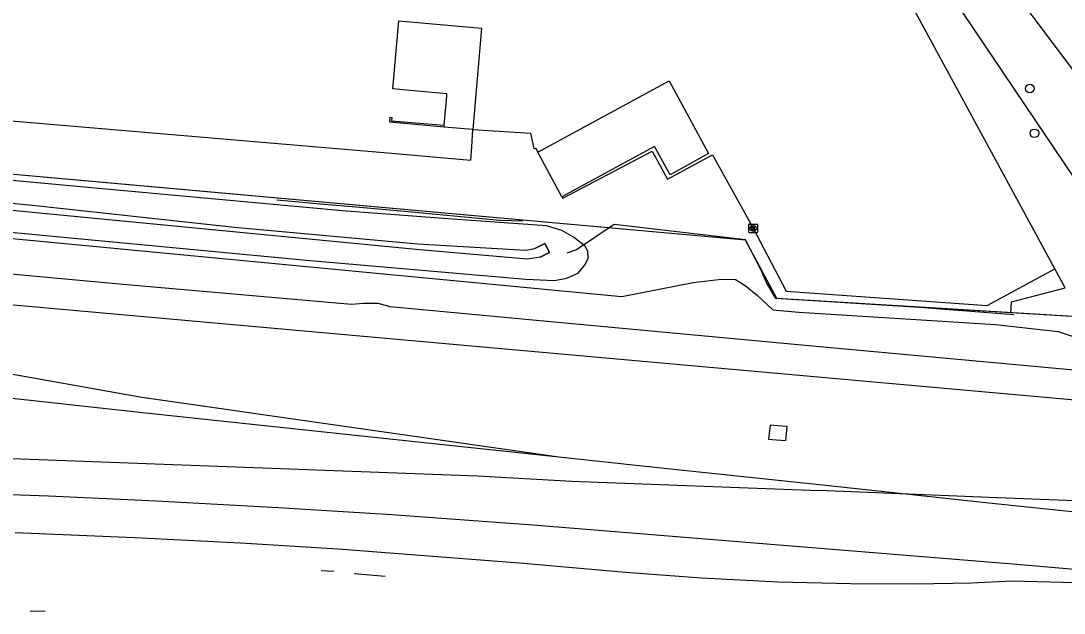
# Model space of a CAD drawing. Extents: x 161477 to 163040, y 383680 to 384868.
# Drawn here: x 162818.8 to 162937.6, y 383995.4 to 384062.8 of the extents above; entities that cross this region are included whole.
import ezdxf

# ---------------------------------------------------------------- set-up
doc = ezdxf.new("R2010")
doc.units = 0
for name, color, linetype in [('IMGEO_Berm_groen', 7, 'Continuous'), ('IMGEO_Boom', 7, 'Continuous'), ('IMGEO_Erf', 7, 'Continuous'), ('IMGEO_Gemengd_bos', 7, 'Continuous'), ('IMGEO_Grasland_overig', 7, 'Continuous'), ('IMGEO_Hek', 7, 'Continuous'), ('IMGEO_Kolk', 7, 'Continuous'), ('IMGEO_Muur', 7, 'Continuous'), ('IMGEO_Pand', 7, 'Continuous'), ('IMGEO_Spoor', 7, 'Continuous'), ('IMGEO_Spoorbaan_halfverhard', 7, 'Continuous'), ('IMGEO_Voetpad_open', 7, 'Continuous'), ('IMGEO_Waterloop', 7, 'Continuous')]:
    doc.layers.add(name, color=color, linetype=linetype)

msp = doc.modelspace()

# ---------------------------------------------------------------- linework, layer by layer
at = {"layer": 'IMGEO_Berm_groen'}
msp.add_lwpolyline([(162852.25, 384152.91), (162859.06, 384148.32), (162861.52, 384146.51), (162867.61, 384141.18), (162873.09, 384135.26), (162876.02, 384131.39), (162904.48, 384092.2), (162906.05, 384090.74), (162911.02, 384086.1), (162945.83, 384034.43), (162947.98, 384036.22)], dxfattribs=at)
at = {"layer": 'IMGEO_Boom'}
for centre in [(162933.69, 384055.14), (162934.22, 384050.03)]:
    msp.add_circle(centre, 0.489, dxfattribs=at)
at = {"layer": 'IMGEO_Erf'}
for points in [[(162706, 384060.96), (162860.58, 384047.79), (162870.03, 384046.99), (162870.16, 384048.51), (162870.25, 384050.47)], [(162870.25, 384050.47), (162876.83, 384050.05), (162877.22, 384048.3), (162877.4, 384048.35), (162877.66, 384047.87)], [(162880.4, 384042.81), (162880.5, 384042.63), (162890.68, 384048.01), (162892.43, 384044.82), (162897.58, 384047.57), (162902.19, 384039.21), (162905.94, 384032.03), (162928.86, 384030.43), (162936.56, 384034.59)]]:
    msp.add_lwpolyline(points, dxfattribs=at)
at = {"layer": 'IMGEO_Gemengd_bos'}
for points in [[(162936.56, 384034.59), (162909.18, 384085.08), (162905.43, 384082.99)], [(162931.55, 384029.59), (162931.63, 384030.84), (162937.72, 384032.44), (162936.56, 384034.59)], [(162956.62, 384021.85), (162948.64, 384028.55), (162931.55, 384029.59)]]:
    msp.add_lwpolyline(points, dxfattribs=at)
at = {"layer": 'IMGEO_Grasland_overig'}
for points in [[(162931.55, 384029.59), (162904.89, 384031.2), (162901.33, 384037.86), (162831.59, 384044.11), (162815.4, 384045.56), (162756.54, 384051.16), (162725.27, 384053.76), (162715.57, 384054.2), (162705.51, 384054.81)], [(162815.99, 384038.93), (162851.33, 384035.58), (162876.29, 384033.4), (162879.57, 384033.26), (162880.94, 384033.53), (162882.26, 384034.11), (162883.05, 384035.08), (162883.4, 384035.8), (162883.37, 384036.59), (162883.03, 384037.22), (162881.72, 384038.2), (162880.42, 384038.95), (162878.67, 384039.48), (162867.43, 384040.3), (162855.85, 384041.15), (162830.96, 384043.45), (162815.25, 384044.89)], [(162814.18, 384038.39), (162887.24, 384031.45), (162895.35, 384033.03), (162898.6, 384033.43), (162900.18, 384033.38), (162901.3, 384032.7), (162902.68, 384031.57), (162904.44, 384029.93), (162907.41, 384029.67), (162929.78, 384028.24), (162936.91, 384027.47), (162940.03, 384026.44), (162940.97, 384025.63), (162940.8, 384022.85)]]:
    msp.add_lwpolyline(points, dxfattribs=at)
at = {"layer": 'IMGEO_Hek'}
for points in [[(162963.48, 384021.21), (162956.78, 384021.72), (162948.64, 384028.55), (162904.89, 384031.2), (162901.33, 384037.86), (162815.4, 384045.56), (162756.54, 384051.16), (162725.27, 384053.76), (162715.57, 384054.2), (162705.51, 384054.81), (162699.38, 384055.27), (162691.9, 384055.83), (162686.23, 384056.14), (162662, 384056.38)], [(162875.92, 384040.01), (162873.35, 384040.11), (162862.07, 384041.18), (162856.51, 384041.65), (162853.74, 384041.89), (162847.93, 384042.42)], [(162931.88, 384029.36), (162921.13, 384030.17), (162904.76, 384031.2), (162903.67, 384033.11), (162903.08, 384034.51), (162901.32, 384037.89), (162886.37, 384039.66), (162882.06, 384036.76), (162880.96, 384036.37)], [(162854.43, 384000.11), (162852.99, 384000.2)], [(162856.74, 383999.87), (162860.3, 383999.58)]]:
    msp.add_lwpolyline(points, dxfattribs=at)
at = {"layer": 'IMGEO_Kolk'}
for p, q in [((162901.69, 384038.78), (162901.69, 384039.63)), ((162901.76, 384039.7), (162902.62, 384039.7)), ((162902.2, 384038.92), (162902.17, 384038.92)), ((162902.18, 384039.48), (162902.2, 384039.48)), ((162902.69, 384039.63), (162902.69, 384038.78)), ((162902.62, 384038.7), (162901.76, 384038.7))]:
    msp.add_line(p, q, dxfattribs=at)
for points in [[(162901.69, 384038.78), (162901.69, 384039.63)], [(162901.76, 384039.7), (162902.62, 384039.7)], [(162902.01, 384039.4), (162902.13, 384039.4), (162902.13, 384039.25), (162902.26, 384039.4), (162902.43, 384039.4), (162902.28, 384039.25), (162902.43, 384039), (162902.28, 384039), (162902.2, 384039.17), (162902.13, 384039.1), (162902.13, 384039), (162902.01, 384039), (162902.01, 384039.4)], [(162902.69, 384039.63), (162902.69, 384038.78)], [(162902.62, 384038.7), (162901.76, 384038.7)]]:
    msp.add_lwpolyline(points, dxfattribs=at)
for centre, start, end in [((162901.77, 384039.63), 91.552, 178.448), ((162901.77, 384039.63), 91.552, 178.448), ((162902.61, 384039.63), 1.552, 88.448), ((162902.61, 384039.63), 1.552, 88.448), ((162901.77, 384038.78), 181.552, 268.448), ((162901.77, 384038.78), 181.552, 268.448), ((162902.61, 384038.78), 271.552, 358.448), ((162902.61, 384038.78), 271.552, 358.448)]:
    msp.add_arc(centre, 0.0765, start, end, dxfattribs=at)
for centre, major_axis, ratio, start_param, end_param in [((162902.18, 384039.2), (-0.387, 0.002), 0.722429, 4.712389, 7.853982), ((162902.2, 384039.2), (-0.39, 0.002), 0.717154, 1.570796, 4.712389)]:
    msp.add_ellipse(centre, major_axis=major_axis, ratio=ratio, start_param=start_param, end_param=end_param, dxfattribs=at)
at = {"layer": 'IMGEO_Muur'}
for points in [[(162866.99, 384050.75), (162860.81, 384051.29), (162860.87, 384051.87), (162861.06, 384051.85), (162861.02, 384051.46), (162867, 384050.96)], [(162860.58, 384047.79), (162870.03, 384046.99), (162870.16, 384048.51)], [(162877.92, 384035.91), (162879, 384036.47), (162878.45, 384037.46), (162877.34, 384036.91)]]:
    msp.add_lwpolyline(points, dxfattribs=at)
at = {"layer": 'IMGEO_Pand'}
for points in [[(162867, 384050.96), (162867.3, 384054.28), (162867.32, 384054.54), (162863.14, 384054.91), (162861.15, 384055.09), (162861.83, 384062.84), (162871.27, 384062), (162870.25, 384050.47)], [(162877.66, 384047.87), (162892.61, 384056.02), (162897.11, 384047.72), (162892.73, 384045.32), (162890.95, 384048.53), (162880.4, 384042.81)], [(162866.99, 384050.75), (162867, 384050.96)], [(162870.25, 384050.47), (162866.99, 384050.75)], [(162880.4, 384042.81), (162877.66, 384047.87)]]:
    msp.add_lwpolyline(points, dxfattribs=at)
at = {"layer": 'IMGEO_Spoor'}
for points in [[(162964.7, 384017.32), (162763.63, 384035.31), (162746.31, 384036.79), (162727.45, 384038.17), (162709.74, 384039.34), (162690.4, 384040.13), (162670.1, 384040.71), (162657.12, 384040.88), (162643.1, 384040.8), (162630.86, 384040.62), (162618.77, 384040.28), (162602.55, 384039.57), (162587.86, 384038.71), (162572.09, 384037.53), (162559.19, 384036.38), (162541.21, 384034.52), (162525.34, 384032.6), (162509.14, 384030.36), (162493.36, 384027.95), (162475.98, 384025), (162457.2, 384021.48), (162440.93, 384018.2), (162423.7, 384014.55)], [(162832.29, 384018.21), (162783.61, 384023.59), (162744.84, 384027.21), (162731.52, 384028.2), (162712.99, 384029.37), (162699.26, 384030.13), (162686.77, 384030.67), (162670.83, 384031.08), (162652.17, 384031.35), (162638.55, 384031.23), (162624.63, 384031.01), (162611.13, 384030.54), (162595.77, 384029.79), (162581.51, 384028.91), (162567.84, 384027.85), (162553.84, 384026.57), (162538.57, 384024.98), (162522.91, 384023.02), (162508.75, 384021.06), (162493.98, 384018.8), (162474.53, 384015.47), (162453.35, 384011.49), (162424.4, 384005.42)], [(162832.59, 384019.95), (162816.13, 384022.84)], [(162880.08, 384013.12), (162832.59, 384019.95)], [(162880.08, 384013.12), (162832.29, 384018.21)], [(162368.54, 383958.02), (162456.6, 383977.62), (162481.58, 383983.09), (162504.99, 383988.01), (162523.58, 383991.7), (162546.93, 383995.97), (162566.08, 383999.17), (162585.71, 384002.17), (162606.74, 384005.02), (162625.45, 384007.27), (162644.93, 384009.32), (162663.89, 384011.01), (162677.59, 384012), (162694.33, 384013), (162727.3, 384014.29), (162737.6, 384014.47), (162751.39, 384014.52), (162770.91, 384014.35), (162794.32, 384013.84), (162870.81, 384011), (162881.54, 384010.41)], [(162909.74, 384009.97), (162892.06, 384011.83), (162880.08, 384013.12)], [(162881.54, 384010.41), (162909.69, 384009.32)], [(162931.75, 384000.96), (162877.6, 384005.35), (162861.06, 384006.55), (162848.11, 384007.37), (162834.24, 384008.14), (162821.95, 384008.7), (162803.73, 384009.32)], [(162929.08, 384008.56), (162909.69, 384009.32)], [(162929.03, 384007.91), (162909.74, 384009.97)], [(162970.35, 384006.91), (162946.59, 384007.86), (162929.08, 384008.56)], [(162972.31, 384003.3), (162946.55, 384006.07), (162929.03, 384007.91)], [(162931.64, 383999.01), (162927.05, 383998.78), (162920.66, 383998.66), (162913.27, 383998.69), (162905.08, 383998.9), (162896.3, 383999.34), (162887.64, 383999.99), (162876.03, 384001.03), (162854.95, 384002.65), (162843.8, 384003.33), (162831.75, 384003.95), (162818.13, 384004.5)], [(162963.72, 383998.16), (162931.75, 384000.96)], [(162963.72, 383998.16), (162931.64, 383999.01)], [(162819.87, 383995.59), (162821.56, 383995.64)]]:
    msp.add_lwpolyline(points, dxfattribs=at)
at = {"layer": 'IMGEO_Spoorbaan_halfverhard'}
for points in [[(162940.8, 384022.85), (162908.96, 384025.78), (162881.99, 384028.27), (162860.85, 384030.26), (162859.5, 384030.64), (162857.81, 384030.65), (162856.44, 384030.54), (162830.46, 384032.79), (162817.22, 384034.04), (162805.72, 384035.59)], [(162904.99, 384016.72), (162904.14, 384016.78), (162903.93, 384015.2), (162904.84, 384015.12), (162905.93, 384015.02), (162906.07, 384016.62), (162904.99, 384016.72)]]:
    msp.add_lwpolyline(points, dxfattribs=at)
at = {"layer": 'IMGEO_Voetpad_open'}
msp.add_lwpolyline([(162924.94, 384075.44), (162951.94, 384039.52)], dxfattribs=at)
at = {"layer": 'IMGEO_Waterloop'}
msp.add_lwpolyline([(162807.99, 384043.04), (162820.11, 384041.83), (162843.14, 384039.35), (162864.01, 384037.45), (162876.25, 384036.73), (162877.34, 384036.91), (162878.45, 384037.46), (162879, 384036.47), (162877.92, 384035.91), (162876.46, 384035.71), (162863.8, 384036.79), (162796.09, 384043.34)], dxfattribs=at)

doc.saveas('drawing.dxf')
